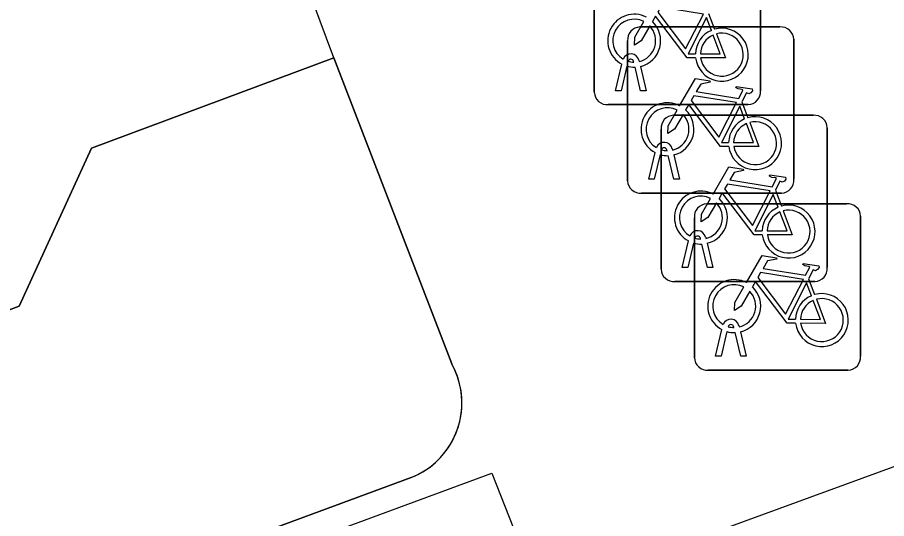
# Model space of a CAD drawing. Extents: x 160806 to 161707, y 383697 to 384148.
# Drawn here: x 161039.62 to 161044.84, y 383879.93 to 383882.95 of the extents above; entities that cross this region are included whole.
import ezdxf

# ---------------------------------------------------------------- set-up
doc = ezdxf.new("R2010")
doc.units = 0
for name, color, linetype in [('IMGEO_Fietsenrek', 7, 'Continuous'), ('IMGEO_Muur', 7, 'Continuous'), ('IMGEO_Pand', 7, 'Continuous'), ('IMGEO_Pand_overbouw', 7, 'Continuous'), ('IMGEO_Voetpad_open', 7, 'Continuous')]:
    doc.layers.add(name, color=color, linetype=linetype)

msp = doc.modelspace()

# ---------------------------------------------------------------- linework, layer by layer
at = {"layer": 'IMGEO_Fietsenrek'}
for p, q in [((161043.0835, 383882.4949), (161043.0835, 383883.3358)), ((161043.0835, 383883.3358), (161043.0835, 383882.4949)), ((161044.0825, 383883.3451), (161044.0825, 383882.5042)), ((161044.0825, 383882.5042), (161044.0825, 383883.3451)), ((161043.7702, 383882.9692), (161043.8065, 383882.874)), ((161043.3579, 383882.8875), (161044.1988, 383882.8875)), ((161044.1988, 383882.8875), (161043.3579, 383882.8875)), ((161043.2835, 383881.9629), (161043.2835, 383882.8038)), ((161043.2835, 383882.8038), (161043.2835, 383881.9629)), ((161044.2825, 383882.8131), (161044.2825, 383881.9722)), ((161044.2825, 383881.9722), (161044.2825, 383882.8131)), ((161043.3516, 383882.6874), (161043.3534, 383882.6795)), ((161043.2105, 383882.5043), (161043.2488, 383882.6643)), ((161043.2792, 383882.6521), (161043.2439, 383882.5043)), ((161043.3209, 383882.6759), (161043.3199, 383882.6802)), ((161043.362, 383882.5043), (161043.3281, 383882.646)), ((161043.3604, 383882.6503), (161043.3954, 383882.5043)), ((161043.2439, 383882.5043), (161043.2105, 383882.5043)), ((161043.3954, 383882.5043), (161043.362, 383882.5043)), ((161043.9702, 383882.4372), (161044.0065, 383882.342)), ((161044.0081, 383882.4205), (161043.1672, 383882.4205)), ((161043.1672, 383882.4205), (161044.0081, 383882.4205)), ((161043.5589, 383882.3565), (161044.3998, 383882.3565)), ((161044.3998, 383882.3565), (161043.5589, 383882.3565)), ((161043.4845, 383881.4319), (161043.4845, 383882.2728)), ((161043.4845, 383882.2728), (161043.4845, 383881.4319)), ((161044.4835, 383882.2821), (161044.4835, 383881.4412)), ((161044.4835, 383881.4412), (161044.4835, 383882.2821)), ((161043.4105, 383881.9723), (161043.4488, 383882.1323)), ((161043.4792, 383882.1201), (161043.4439, 383881.9723)), ((161043.5209, 383882.1439), (161043.5199, 383882.1482)), ((161043.562, 383881.9723), (161043.5281, 383882.114)), ((161043.5516, 383882.1554), (161043.5534, 383882.1475)), ((161043.5604, 383882.1183), (161043.5954, 383881.9723)), ((161043.4439, 383881.9723), (161043.4105, 383881.9723)), ((161043.5954, 383881.9723), (161043.562, 383881.9723)), ((161044.1712, 383881.9062), (161044.2075, 383881.811)), ((161044.2081, 383881.8885), (161043.3672, 383881.8885)), ((161043.3672, 383881.8885), (161044.2081, 383881.8885)), ((161043.7589, 383881.8245), (161044.5998, 383881.8245)), ((161044.5998, 383881.8245), (161043.7589, 383881.8245)), ((161044.6835, 383881.7501), (161044.6835, 383880.9092)), ((161044.6835, 383880.9092), (161044.6835, 383881.7501)), ((161043.6845, 383880.8999), (161043.6845, 383881.7408)), ((161043.6845, 383881.7408), (161043.6845, 383880.8999)), ((161043.6115, 383881.4413), (161043.6498, 383881.6013)), ((161043.6802, 383881.5891), (161043.6449, 383881.4413)), ((161043.7219, 383881.6129), (161043.7209, 383881.6172)), ((161043.7526, 383881.6244), (161043.7544, 383881.6165)), ((161043.7614, 383881.5873), (161043.7964, 383881.4413)), ((161043.763, 383881.4413), (161043.7291, 383881.583)), ((161043.6449, 383881.4413), (161043.6115, 383881.4413)), ((161043.7964, 383881.4413), (161043.763, 383881.4413)), ((161044.4091, 383881.3575), (161043.5682, 383881.3575)), ((161043.5682, 383881.3575), (161044.4091, 383881.3575)), ((161044.3712, 383881.3742), (161044.4075, 383881.279)), ((161043.8115, 383880.9093), (161043.8498, 383881.0693)), ((161043.9219, 383881.0809), (161043.9209, 383881.0852)), ((161043.9526, 383881.0924), (161043.9544, 383881.0845)), ((161043.8802, 383881.0571), (161043.8449, 383880.9093)), ((161043.963, 383880.9093), (161043.9291, 383881.051)), ((161043.9614, 383881.0553), (161043.9964, 383880.9093)), ((161043.8449, 383880.9093), (161043.8115, 383880.9093)), ((161043.9964, 383880.9093), (161043.963, 383880.9093)), ((161044.6091, 383880.8255), (161043.7682, 383880.8255)), ((161043.7682, 383880.8255), (161044.6091, 383880.8255))]:
    msp.add_line(p, q, dxfattribs=at)
for points in [[(161043.7387, 383882.965), (161043.4819, 383883.006), (161043.4652, 383882.9772), (161043.6322, 383882.7569), (161043.7387, 383882.965)], [(161043.6918, 383882.7015), (161043.6421, 383882.7016), (161043.4514, 383882.9533), (161043.4324, 383882.9205)], [(161043.7867, 383882.867), (161043.7574, 383882.9438), (161043.648, 383882.7257), (161043.6907, 383882.7256)], [(161043.4168, 383882.8937), (161043.3652, 383882.8045), (161043.3253, 383882.7785), (161043.3265, 383882.826), (161043.381, 383882.9202)], [(161043.8172, 383882.8458), (161043.8722, 383882.7012), (161043.7221, 383882.7015)], [(161043.7207, 383882.7255), (161043.8406, 383882.7253), (161043.7974, 383882.8389)], [(161043.5961, 383882.4142), (161043.6908, 383882.5777), (161043.777, 383882.5639), (161043.7787, 383882.5552), (161043.7226, 383882.5443), (161043.6964, 383882.499), (161043.9516, 383882.4582)], [(161043.9516, 383882.4582), (161043.9766, 383882.507), (161043.9715, 383882.511), (161043.9483, 383882.5147), (161043.9356, 383882.5222), (161043.9346, 383882.5253), (161043.9368, 383882.5299), (161044.0316, 383882.5148), (161044.0339, 383882.5045), (161044.0245, 383882.4921), (161044.0121, 383882.4857), (161043.9976, 383882.4919), (161043.9702, 383882.4372)], [(161043.9387, 383882.433), (161043.6819, 383882.474), (161043.6652, 383882.4452), (161043.8322, 383882.2249), (161043.9387, 383882.433)], [(161043.6168, 383882.3617), (161043.5652, 383882.2725), (161043.5253, 383882.2465), (161043.5265, 383882.294), (161043.581, 383882.3882)], [(161043.8918, 383882.1695), (161043.8421, 383882.1696), (161043.6514, 383882.4213), (161043.6324, 383882.3885)], [(161043.9867, 383882.335), (161043.9574, 383882.4118), (161043.848, 383882.1937), (161043.8907, 383882.1936)], [(161043.9207, 383882.1935), (161044.0406, 383882.1933), (161043.9974, 383882.3069)], [(161044.0172, 383882.3138), (161044.0722, 383882.1692), (161043.9221, 383882.1695)], [(161043.7971, 383881.8832), (161043.8918, 383882.0467), (161043.978, 383882.0329), (161043.9797, 383882.0242), (161043.9236, 383882.0133), (161043.8974, 383881.968), (161044.1526, 383881.9272)], [(161044.1526, 383881.9272), (161044.1776, 383881.976), (161044.1725, 383881.98), (161044.1493, 383881.9837), (161044.1366, 383881.9912), (161044.1356, 383881.9943), (161044.1378, 383881.9989), (161044.2326, 383881.9838), (161044.2349, 383881.9735), (161044.2255, 383881.9611), (161044.2131, 383881.9547), (161044.1986, 383881.9609), (161044.1712, 383881.9062)], [(161044.1397, 383881.902), (161043.8829, 383881.943), (161043.8662, 383881.9142), (161044.0332, 383881.6939), (161044.1397, 383881.902)], [(161043.8178, 383881.8307), (161043.7662, 383881.7415), (161043.7263, 383881.7155), (161043.7275, 383881.763), (161043.782, 383881.8572)], [(161044.0928, 383881.6385), (161044.0431, 383881.6386), (161043.8524, 383881.8903), (161043.8334, 383881.8575)], [(161044.1877, 383881.804), (161044.1584, 383881.8808), (161044.049, 383881.6627), (161044.0917, 383881.6626)], [(161044.1217, 383881.6625), (161044.2416, 383881.6623), (161044.1984, 383881.7759)], [(161044.2182, 383881.7828), (161044.2732, 383881.6382), (161044.1231, 383881.6385)], [(161043.9971, 383881.3512), (161044.0918, 383881.5147), (161044.178, 383881.5009), (161044.1797, 383881.4922), (161044.1236, 383881.4813), (161044.0974, 383881.436), (161044.3526, 383881.3952)], [(161044.3526, 383881.3952), (161044.3776, 383881.444), (161044.3725, 383881.448), (161044.3493, 383881.4517), (161044.3366, 383881.4592), (161044.3356, 383881.4623), (161044.3378, 383881.4669), (161044.4326, 383881.4518), (161044.4349, 383881.4415), (161044.4255, 383881.4291), (161044.4131, 383881.4227), (161044.3986, 383881.4289), (161044.3712, 383881.3742)], [(161044.3397, 383881.37), (161044.0829, 383881.411), (161044.0662, 383881.3822), (161044.2332, 383881.1619), (161044.3397, 383881.37)], [(161044.0178, 383881.2987), (161043.9662, 383881.2095), (161043.9263, 383881.1835), (161043.9275, 383881.231), (161043.982, 383881.3252)], [(161044.2928, 383881.1065), (161044.2431, 383881.1066), (161044.0524, 383881.3583), (161044.0334, 383881.3255)], [(161044.3877, 383881.272), (161044.3584, 383881.3488), (161044.249, 383881.1307), (161044.2917, 383881.1306)], [(161044.3217, 383881.1305), (161044.4416, 383881.1303), (161044.3984, 383881.2439)], [(161044.4182, 383881.2508), (161044.4732, 383881.1062), (161044.3231, 383881.1065)]]:
    msp.add_lwpolyline(points, dxfattribs=at)
for centre, radius, start, end in [((161043.3231, 383882.8049), 0.159, 62.6766, 242.1369), ((161043.3231, 383882.8049), 0.129, 63.3192, 238.903), ((161043.3231, 383882.8049), 0.129, 283.6043, 43.4302), ((161043.3231, 383882.8049), 0.159, 283.5766, 46.6042), ((161043.3612, 383882.8096), 0.0779, 92.4484, 184.2845), ((161043.3612, 383882.8096), 0.0779, 92.4484, 184.2845), ((161043.8497, 383882.7209), 0.159, 113.3408, 178.3217), ((161043.8497, 383882.7209), 0.159, 187.0065, 105.7708), ((161043.8497, 383882.7209), 0.129, 188.6715, 104.5883), ((161044.2046, 383882.8098), 0.0779, 2.4484, 94.2845), ((161044.2046, 383882.8098), 0.0779, 2.4484, 94.2845), ((161043.8497, 383882.7209), 0.129, 113.923, 177.9556), ((161043.3029, 383882.6763), 0.0499, 12.8025, 158.6934), ((161043.3029, 383882.6763), 0.0174, 12.8025, 163.4502), ((161043.3231, 383882.8049), 0.159, 253.9967, 271.7867), ((161043.3231, 383882.8049), 0.129, 253.415, 269.0204), ((161043.1614, 383882.4982), 0.0779, 182.4484, 274.2845), ((161043.1614, 383882.4982), 0.0779, 182.4484, 274.2845), ((161044.0048, 383882.4984), 0.0779, 272.4484, 4.2845), ((161044.0048, 383882.4984), 0.0779, 272.4484, 4.2845), ((161043.5231, 383882.2729), 0.159, 62.6766, 242.1369), ((161043.5231, 383882.2729), 0.129, 63.3192, 238.903), ((161043.5231, 383882.2729), 0.159, 283.5766, 46.6042), ((161043.5622, 383882.2786), 0.0779, 92.4484, 184.2845), ((161043.5622, 383882.2786), 0.0779, 92.4484, 184.2845), ((161043.5231, 383882.2729), 0.129, 283.6043, 43.4302), ((161044.0497, 383882.1889), 0.159, 113.3408, 178.3217), ((161044.0497, 383882.1889), 0.159, 187.0065, 105.7708), ((161044.0497, 383882.1889), 0.129, 188.6715, 104.5883), ((161044.4056, 383882.2788), 0.0779, 2.4484, 94.2845), ((161044.4056, 383882.2788), 0.0779, 2.4484, 94.2845), ((161044.0497, 383882.1889), 0.129, 113.923, 177.9556), ((161043.5029, 383882.1443), 0.0499, 12.8025, 158.6934), ((161043.5029, 383882.1443), 0.0174, 12.8025, 163.4502), ((161043.5231, 383882.2729), 0.159, 253.9967, 271.7867), ((161043.5231, 383882.2729), 0.129, 253.415, 269.0204), ((161043.3614, 383881.9662), 0.0779, 182.4484, 274.2845), ((161043.3614, 383881.9662), 0.0779, 182.4484, 274.2845), ((161044.2048, 383881.9664), 0.0779, 272.4484, 4.2845), ((161044.2048, 383881.9664), 0.0779, 272.4484, 4.2845), ((161043.7241, 383881.7419), 0.159, 62.6766, 242.1369), ((161043.7241, 383881.7419), 0.129, 63.3192, 238.903), ((161043.7241, 383881.7419), 0.159, 283.5766, 46.6042), ((161043.7622, 383881.7466), 0.0779, 92.4484, 184.2845), ((161043.7622, 383881.7466), 0.0779, 92.4484, 184.2845), ((161043.7241, 383881.7419), 0.129, 283.6043, 43.4302), ((161044.2507, 383881.6579), 0.159, 113.3408, 178.3217), ((161044.2507, 383881.6579), 0.159, 187.0065, 105.7708), ((161044.6056, 383881.7468), 0.0779, 2.4484, 94.2845), ((161044.6056, 383881.7468), 0.0779, 2.4484, 94.2845), ((161044.2507, 383881.6579), 0.129, 113.923, 177.9556), ((161044.2507, 383881.6579), 0.129, 188.6715, 104.5883), ((161043.7039, 383881.6133), 0.0499, 12.8025, 158.6934), ((161043.7241, 383881.7419), 0.159, 253.9967, 271.7867), ((161043.7039, 383881.6133), 0.0174, 12.8025, 163.4502), ((161043.7241, 383881.7419), 0.129, 253.415, 269.0204), ((161043.5624, 383881.4352), 0.0779, 182.4484, 274.2845), ((161043.5624, 383881.4352), 0.0779, 182.4484, 274.2845), ((161044.4058, 383881.4354), 0.0779, 272.4484, 4.2845), ((161044.4058, 383881.4354), 0.0779, 272.4484, 4.2845), ((161043.9241, 383881.2099), 0.159, 62.6766, 242.1369), ((161043.9241, 383881.2099), 0.129, 63.3192, 238.903), ((161043.9241, 383881.2099), 0.159, 283.5766, 46.6042), ((161043.9241, 383881.2099), 0.129, 283.6043, 43.4302), ((161044.4507, 383881.1259), 0.159, 187.0065, 105.7708), ((161044.4507, 383881.1259), 0.159, 113.3408, 178.3217), ((161044.4507, 383881.1259), 0.129, 113.923, 177.9556), ((161044.4507, 383881.1259), 0.129, 188.6715, 104.5883), ((161043.9039, 383881.0813), 0.0499, 12.8025, 158.6934), ((161043.9039, 383881.0813), 0.0174, 12.8025, 163.4502), ((161043.9241, 383881.2099), 0.129, 253.415, 269.0204), ((161043.9241, 383881.2099), 0.159, 253.9967, 271.7867), ((161044.6058, 383880.9034), 0.0779, 272.4484, 4.2845), ((161044.6058, 383880.9034), 0.0779, 272.4484, 4.2845), ((161043.7624, 383880.9032), 0.0779, 182.4484, 274.2845), ((161043.7624, 383880.9032), 0.0779, 182.4484, 274.2845)]:
    msp.add_arc(centre, radius, start, end, dxfattribs=at)
at = {"layer": 'IMGEO_Muur'}
msp.add_lwpolyline([(160994.618, 383861.225), (160994.465, 383861.637), (161000, 383863.694), (161013.444, 383868.691), (161014.061, 383867), (161021.739, 383869.809), (161021.122, 383871.461), (161032.398, 383875.655), (161032.1, 383876.38), (161042.467, 383880.206), (161042.759, 383879.468), (161049.999, 383882.114), (161044.091, 383898.271), (161044.504, 383898.422)], dxfattribs=at)
at = {"layer": 'IMGEO_Pand'}
for points in [[(161041.519, 383882.702), (161039.614, 383887.814), (161038.567, 383890.625), (161036.638, 383895.803), (161030.77, 383893.617), (161029.611, 383896.729), (161028.602, 383897.19), (161025.069, 383895.874), (161024.752, 383895.18), (161024.046, 383895.503), (161020.641, 383894.234), (161020.283, 383893.45), (161019.525, 383893.797)], [(161020.415, 383874.828), (161022.165, 383875.48), (161022.81, 383874.947), (161026.052, 383876.154), (161026.441, 383877.003), (161027.314, 383876.604), (161030.592, 383877.825), (161030.995, 383878.705), (161031.874, 383878.303), (161035.146, 383879.522), (161035.52, 383880.341), (161036.318, 383879.977), (161039.628, 383881.21), (161040.062, 383882.159), (161041.519, 383882.702)]]:
    msp.add_lwpolyline(points, dxfattribs=at)
at = {"layer": 'IMGEO_Pand_overbouw'}
msp.add_lwpolyline([(161021.933, 383872.771), (161041.984, 383880.18), (161042.023, 383880.198), (161042.061, 383880.219), (161042.097, 383880.243), (161042.13, 383880.271), (161042.16, 383880.301), (161042.188, 383880.334), (161042.213, 383880.37), (161042.234, 383880.407), (161042.252, 383880.446), (161042.267, 383880.487), (161042.278, 383880.529), (161042.285, 383880.571), (161042.288, 383880.614), (161042.287, 383880.658), (161042.283, 383880.7), (161042.274, 383880.743), (161042.262, 383880.784), (161042.246, 383880.824), (161042.227, 383880.863), (161041.519, 383882.702), (161040.062, 383882.159), (161039.628, 383881.21), (161036.318, 383879.977)], dxfattribs=at)
at = {"layer": 'IMGEO_Voetpad_open'}
for points in [[(161041.519, 383882.702), (161042.227, 383880.863)], [(161041.984, 383880.18), (161021.933, 383872.771)]]:
    msp.add_lwpolyline(points, dxfattribs=at)
msp.add_arc((161041.8058, 383880.6281), 0.4822, 291.683, 29.1476, dxfattribs=at)

doc.saveas('drawing.dxf')
